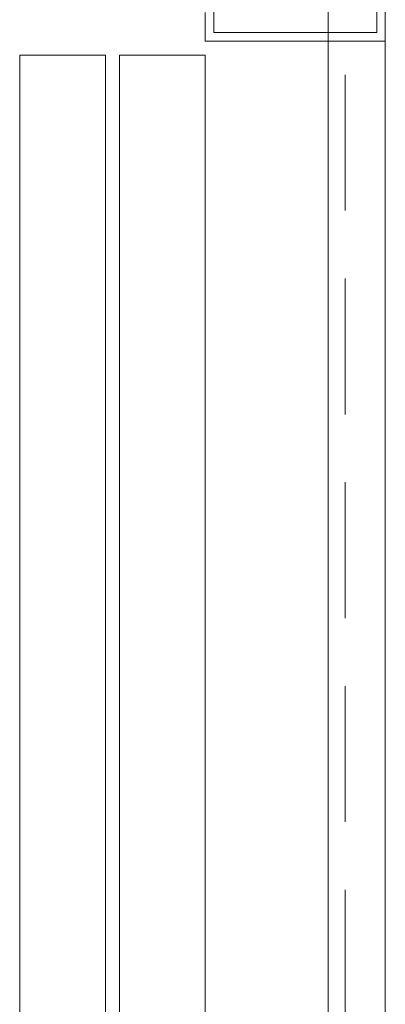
# Model space of a CAD drawing. Header units: millimetres. Extents: x 402 to 79005, y -7782 to 89952.
# Tile 282 of 426: x 39971 to 39983, y 24049 to 24083. Entities that reach past the tile are written whole.
import ezdxf

# ---------------------------------------------------------------- set-up
doc = ezdxf.new("R2010")
doc.units = ezdxf.units.MM
doc.header["$LTSCALE"] = 10
doc.linetypes.add('Ukryty', pattern=[7.14375, 4.7625, -2.38125])
doc.layers.get('0').update_dxf_attribs({"lineweight": 0})
for name, color, linetype, lineweight in [('0_A_WYMIAROWANIE', 1, 'Continuous', 5), ('LDCar-AM_0', 7, 'Continuous', 50), ('S-BEAM', 12, 'Continuous', 25)]:
    doc.layers.add(name, color=color, linetype=linetype, lineweight=lineweight)

# ---------------------------------------------------------------- blocks, each defined once
blk = doc.blocks.new('zw$16F3')
at = {"layer": 'LDCar-AM_0', "lineweight": 0}
for p, q in [((261.532, 255), (261.532, 236.3)), ((267.532, 236), (267.532, 255)), ((267.232, 254.7), (267.232, 236.3)), ((261.532, 236.3), (261.532, 238)), ((261.232, 237), (261.232, 236)), ((267.232, 236.3), (261.532, 236.3)), ((261.232, 236), (267.532, 236)), ((267.532, 236), (267.532, 36)), ((257.732, 235.5), (254.732, 235.5)), ((254.732, 235.5), (254.732, 36.5)), ((257.732, 36.5), (257.732, 235.5)), ((261.232, 235.5), (258.232, 235.5)), ((258.232, 235.5), (258.232, 36.5)), ((261.232, 36.5), (261.232, 235.5))]:
    blk.add_line(p, q, dxfattribs=at)
blk = doc.blocks.new('zw$D6CE')
at = {"layer": 'S-BEAM', "lineweight": 18}
blk.add_line((2366.6, -13687.36), (2366.6, -15899.23), dxfattribs=at)
at = {"layer": 'S-BEAM', "linetype": 'Ukryty', "lineweight": 18}
blk.add_line((2372.6, -13696.75), (2372.6, -15899.23), dxfattribs=at)

msp = doc.modelspace()

# ---------------------------------------------------------------- block references
at = {"lineweight": 9, "xscale": 0.1, "yscale": 0.1, "zscale": 0.1}
msp.add_blockref('zw$D6CE', (39744.791, 25472.346), dxfattribs=at)
at = {"layer": '0_A_WYMIAROWANIE', "color": 1, "lineweight": 9}
msp.add_blockref('zw$16F3', (39715.919, 23846.423), dxfattribs=at)

doc.saveas('drawing.dxf')
